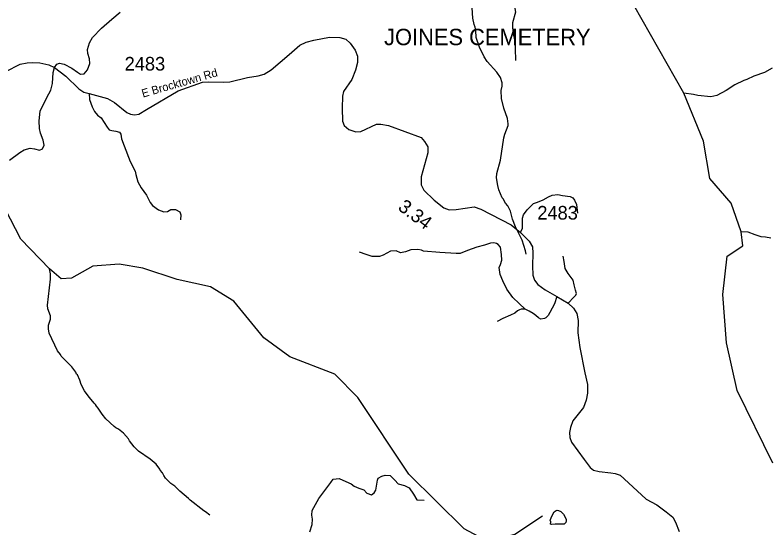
# Model space of a CAD drawing. Extents: x 1248224 to 1454986, y 825081 to 985870.
# Drawn here: x 1360595 to 1367503, y 849982 to 854684 of the extents above; entities that cross this region are included whole.
import ezdxf

# ---------------------------------------------------------------- set-up
doc = ezdxf.new("R2010")
doc.units = 0
for name, color, linetype in [('Exist Cultural Cemetery Label', 7, 'Continuous'), ('Exist Hydrographic Creek Single Shore', 7, 'Continuous'), ('Exist Hydrographic Misc Water Feature', 7, 'Continuous'), ('Exist Road Non-System Type 51', 7, 'Continuous'), ('Exist Road Secondary Mileage Hundredths English Label', 7, 'Continuous'), ('Exist Road Secondary Type 41 Attributed', 7, 'Continuous'), ('Exist Road Secondary Type 51 Attributed', 7, 'Continuous'), ('Exist Road Secondary Type 51 Label', 7, 'Continuous'), ('Exist Road Secondary Type 51 Number Label', 7, 'Continuous')]:
    doc.layers.add(name, color=color, linetype=linetype)

msp = doc.modelspace()

# ---------------------------------------------------------------- linework, layer by layer
at = {"layer": 'Exist Hydrographic Creek Single Shore'}
for points in [[(1367547.7, 850576.4), (1367220.6, 851242.9), (1367121.6, 851678.2), (1367089.6, 852122), (1367130.6, 852472.5), (1367271.9, 852569.2), (1367256.8, 852697.6), (1367165.2, 852960.4), (1366971.6, 853184.7), (1366912.7, 853527.3), (1366732.9, 853968.6), (1366272.6, 854774.5), (1366092.7, 854945.5), (1365806.9, 855000.4), (1365401.6, 854985.7), (1365088.6, 855143.1), (1364821.4, 855221.6), (1364665.4, 855310.7), (1364600.2, 855395.4), (1364568.3, 855420.3), (1364525.3, 855406.5), (1364469.8, 855389.8), (1364418.6, 855415.8), (1364346.4, 855507.8)], [(1360647.1, 852629.9), (1360503.6, 852907.7), (1360352.5, 853065.5)]]:
    msp.add_lwpolyline(points, dxfattribs=at)
at = {"layer": 'Exist Hydrographic Misc Water Feature'}
for points in [[(1365285.6, 852490.5), (1365280.3, 852522.6), (1365248.6, 852619.4), (1365187.3, 852740.8), (1365160.9, 852813.5), (1365142.5, 852885.9), (1365115.7, 852934.5), (1365096.2, 852959), (1365073.1, 852999.5), (1365065.2, 853007.7), (1365032.9, 853080.5), (1365023.8, 853120.7), (1365013.5, 853192.9), (1365016.3, 853232.8), (1365049, 853352), (1365079.8, 853559.3), (1365088.5, 853593.1), (1365118.4, 853670.4), (1365120.7, 853686.3), (1365113.7, 853734.5), (1365080, 853831.2), (1365058, 853919.8), (1365055.6, 853991.8), (1365064.5, 854031.6), (1365065.2, 854063.6), (1365050.3, 854111.9), (1365015.4, 854160.8), (1364925.6, 854258.9), (1364898.5, 854299.5), (1364856.5, 854388.5), (1364826.6, 854477.2), (1364824, 854541.3), (1364816.7, 854573.4), (1364807.3, 854597.7), (1364796.5, 854653.9), (1364785.9, 854798.1)], [(1367540.8, 854196.6), (1367471.9, 854156.2), (1367373.1, 854122.6), (1367310.5, 854094.1), (1367282.3, 854084.7), (1367199.3, 854044.7), (1367120.2, 853992.6), (1367035.1, 853946.7), (1366978.8, 853934), (1366859, 853946.8), (1366819.3, 853955.8), (1366732.9, 853968.6)], [(1367529.6, 852639.1), (1367481.8, 852648.2), (1367441.8, 852651.1), (1367386.1, 852668.4), (1367322.8, 852694), (1367256.8, 852697.6)], [(1365435.7, 850090.4), (1365181.6, 849921.5), (1365022.6, 849882), (1364847.7, 849901.9), (1364715.6, 849973.5), (1364209.7, 850476.1), (1363741.6, 851178.2), (1363529.6, 851392.6), (1363116.6, 851551.9), (1362878.6, 851724.1), (1362602.6, 852061.2), (1362388.6, 852193.5), (1362081.5, 852258.8), (1361766.6, 852363.6), (1361550.5, 852400.8), (1361308.6, 852382.7), (1361113.9, 852270.2), (1361019.4, 852266.1), (1360910.4, 852357.2), (1360647.1, 852629.9)], [(1362382.7, 850098), (1362343.3, 850128.9), (1362327.5, 850137.3), (1362201.7, 850236.3), (1362186.1, 850252.7), (1362107.6, 850318.5), (1362060.6, 850363.7), (1362025.1, 850388.5), (1361976.2, 850437.6), (1361958.8, 850462), (1361947.3, 850486.3), (1361927.8, 850510.8), (1361924.2, 850520.9), (1361889.1, 850565.7), (1361834.1, 850613), (1361727.8, 850685.5), (1361688.7, 850724.4), (1361645.9, 850781.4), (1361636.4, 850799.7), (1361591.5, 850850.8), (1361544.3, 850887.9), (1361520.6, 850900.4), (1361504.9, 850912.8), (1361428.4, 850982.6), (1361395.3, 851023.4), (1361356.7, 851080.3), (1361341, 851096.7), (1361333.4, 851112.9), (1361319.7, 851125.2), (1361310, 851141.4), (1361275, 851182.2), (1361232.2, 851239.3), (1361201.6, 851296), (1361190.4, 851336.2), (1361167.5, 851384.8), (1361159.7, 851393), (1361152, 851409.2), (1361115.2, 851460), (1361033, 851540), (1361019.4, 851556.3), (1361011.8, 851572.5), (1360984.5, 851605.1), (1360908.1, 851766.9), (1360901, 851807.1), (1360901.8, 851841.1), (1360919, 851894.6), (1360919.7, 851926.6), (1360897.2, 851991.2), (1360891.9, 852023.2), (1360921.3, 852262.5), (1360920.4, 852310.5), (1360910.4, 852357.2)], [(1365504.8, 850051.9), (1365508.6, 850059.6), (1365519.2, 850089.3), (1365542.1, 850128.7), (1365560.4, 850142.3), (1365570.5, 850144), (1365580.4, 850141.8), (1365604.2, 850131.2), (1365627.6, 850106.7), (1365650.7, 850062.2), (1365652.3, 850046.1), (1365650, 850030.2), (1365633.5, 850016.5), (1365549.6, 850016.5), (1365517.5, 850013.3), (1365509.6, 850017.5), (1365510, 850037.5), (1365504.8, 850051.9)]]:
    msp.add_lwpolyline(points, dxfattribs=at)
at = {"layer": 'Exist Road Non-System Type 51'}
for points in [[(1364454.2, 855320.7), (1364540.8, 855257.7), (1364604.2, 855226), (1364728.2, 855194.2), (1364837.7, 855148.1), (1364921.3, 855087.5), (1364981.9, 855003.8), (1365033.7, 854911.5), (1365105.8, 854874), (1365143.3, 854850.9), (1365157.7, 854825), (1365175, 854778.8), (1365186.5, 854709.6), (1365160.6, 854611.5), (1365160.6, 854565.3), (1365169.2, 854499), (1365183.6, 854429.8), (1365183.7, 854376.2), (1365186.6, 854266.6)], [(1361274.1, 853963.9), (1361279.4, 853908.5), (1361302, 853842.3), (1361322.9, 853798.8), (1361350.3, 853764.9), (1361384.2, 853742.3), (1361439, 853655.2), (1361458.3, 853632.6), (1361484.1, 853624.5), (1361521.2, 853619.7), (1361553.5, 853610), (1361566.4, 853590.6), (1361572.8, 853548.7), (1361595.4, 853485.8), (1361650.2, 853342.2), (1361696.9, 853253.9), (1361704.9, 853223.2), (1361722.7, 853155.5), (1361751.7, 853099), (1361800.1, 853031.2), (1361833.7, 852966.2), (1361856.3, 852938.7), (1361912.7, 852896.8), (1361961.1, 852879), (1361993.3, 852882.3), (1362024, 852900), (1362065.9, 852900), (1362107.8, 852880.6), (1362117.5, 852853.2), (1362112.6, 852806.4)], [(1365232.7, 852689.7), (1365250.7, 852731), (1365250.7, 852768), (1365252.4, 852822.7), (1365259.5, 852852.6), (1365294.7, 852898.5), (1365351.1, 852954.9), (1365389.8, 852969), (1365440.9, 852990.1), (1365488.5, 853018.3), (1365523.7, 853032.4), (1365576.5, 853039.5), (1365618.8, 853028.9), (1365689.3, 853021.8), (1365713.9, 853009.5), (1365728, 852986.6), (1365747.4, 852947.8), (1365756.2, 852868.5)], [(1365275.7, 851987.8), (1365221.1, 852040.7), (1365163, 852095.3), (1365106.6, 852169.4), (1365071.4, 852246.9), (1365044.9, 852306.8), (1365037.9, 852370.3), (1365048.5, 852398.5), (1365060.8, 852435.5), (1365057.3, 852488.4), (1365048.5, 852557.2), (1365027.3, 852581.8), (1365013.2, 852588.9), (1364988.6, 852594.2), (1364956.9, 852592.4), (1364902.3, 852574.8), (1364833.6, 852557.2), (1364747.3, 852525.4), (1364680.3, 852497.2), (1364643.3, 852499), (1364491.8, 852506), (1364343.9, 852518.4), (1364323.5, 852527.1), (1364291.8, 852534.1), (1364226.6, 852530.6), (1364177.3, 852513), (1364131.5, 852504.1), (1364092.7, 852523.5), (1364041.6, 852520), (1363973, 852483), (1363939.5, 852468.9), (1363872.5, 852468.9), (1363816.2, 852488.3), (1363756.3, 852511.2)], [(1365669.9, 852042.8), (1365722.7, 852097.1), (1365740.4, 852114.8), (1365747.4, 852130.6), (1365738.6, 852162.4), (1365726.3, 852210), (1365715.7, 852254), (1365671.7, 852314), (1365641.7, 852359.8), (1365632.9, 852423.3), (1365625.9, 852472.6)], [(1365566.8, 852104.7), (1365543.4, 852037.1), (1365501.2, 851957.8), (1365485.3, 851927.9), (1365465.9, 851908.5), (1365453.6, 851903.2), (1365420.1, 851896.1), (1365397.2, 851908.5), (1365374.3, 851929.6), (1365349.7, 851947.2), (1365312.7, 851968.4), (1365275.7, 851987.8)], [(1365275.7, 851987.8), (1365240.5, 851986), (1365222.9, 851982.5), (1365205.2, 851971.9), (1365180.6, 851950.8), (1365141.8, 851933.1), (1365069.6, 851903.2), (1365020.3, 851873.2)], [(1363299.7, 849946.8), (1363322.8, 850013.1), (1363325.7, 850062.2), (1363317, 850099.7), (1363319.9, 850142.9), (1363383.3, 850252.6), (1363492.9, 850399.7), (1363513, 850428.5), (1363567.8, 850434.3), (1363631.2, 850408.3), (1363680.2, 850385.3), (1363706.2, 850365.1), (1363749.4, 850347.8), (1363795.5, 850330.5), (1363821.5, 850301.6), (1363864.7, 850284.3), (1363890.7, 850304.5), (1363905.1, 850327.6), (1363919.5, 850419.9), (1363928.1, 850437.2), (1363959.8, 850457.4), (1363991.6, 850466), (1364037.7, 850463.2), (1364080.9, 850419.9), (1364109.7, 850385.3), (1364167.4, 850370.8), (1364210.6, 850350.6), (1364251, 850290.1), (1364282.7, 850238.1), (1364349, 850235.3)]]:
    msp.add_lwpolyline(points, dxfattribs=at)
at = {"layer": 'Exist Road Secondary Type 41 Attributed'}
for points in [[(1360957.5, 854201.7), (1361059.6, 854122.8), (1361179.2, 854007.2), (1361226.7, 853978.3), (1361274.1, 853963.9), (1361443.3, 853918.5), (1361507.2, 853883.4), (1361620.7, 853790.5), (1361653.7, 853773.9), (1361690.8, 853769.8), (1361732.1, 853776), (1361802.2, 853817.3), (1362091, 853988.6), (1362313.8, 854067.1), (1362370.7, 854071.2), (1362506.8, 854067.1), (1362566.7, 854071.2), (1362727.6, 854112.5), (1362826.6, 854126.9), (1362880.2, 854141.4), (1362944.1, 854180.6), (1363109.2, 854321), (1363207.1, 854407), (1363264.9, 854435.9), (1363337.1, 854454.5), (1363481.5, 854481.3), (1363576.4, 854479.2), (1363630, 854462.7), (1363671.3, 854425.6), (1363714.6, 854361.6), (1363737.3, 854305.8), (1363737.3, 854250.1), (1363718.7, 854177.8), (1363685.7, 854093.2), (1363609.4, 853983.8), (1363598.7, 853941.3), (1363596.6, 853829.8), (1363600.8, 853710), (1363615.2, 853670.8), (1363658.5, 853633.7), (1363722.5, 853613), (1363767.9, 853615.1), (1363912.2, 853683.2), (1363951.4, 853683.2), (1364021.6, 853670.8), (1364322.8, 853561.4), (1364350.9, 853525), (1364381.9, 853475.4), (1364381.9, 853421.8), (1364322, 853200.9), (1364322, 853126.5), (1364346.8, 853077), (1364439.6, 852986.2), (1364530.4, 852918), (1364579.9, 852899.5), (1364643.8, 852901.5), (1364806.8, 852924.2), (1364867.6, 852904.4), (1365146, 852762), (1365232.7, 852689.7), (1365313.1, 852611.3), (1365342, 852559.7), (1365346.1, 852499.8), (1365341.9, 852385.5), (1365346.1, 852298.8), (1365362.6, 852253.3), (1365393.5, 852214.1), (1365459.5, 852164.6), (1365566.8, 852104.7), (1365669.9, 852042.8), (1365718.8, 851996.2), (1365749.8, 851948.7), (1365762.2, 851882.7), (1365760.1, 851769.1), (1365776.6, 851634.9), (1365824, 851403.7), (1365846.6, 851297.6), (1365846.6, 851217.1), (1365836.3, 851153.1), (1365811.6, 851087), (1365714.6, 850965.2), (1365691.9, 850901.2), (1365681.6, 850855.8), (1365685.7, 850812.4), (1365700.2, 850769.1), (1365817.8, 850608.1), (1365870.9, 850537.2), (1365901.8, 850512.5), (1365955.5, 850498), (1366060.7, 850487.7), (1366101.9, 850481.5), (1366147.3, 850465), (1366264.9, 850359.7), (1366386.6, 850244.1), (1366483.6, 850192.5), (1366568.1, 850130.5), (1366629.5, 850080), (1366656.3, 850034.5), (1366687.3, 849949.9)], [(1360818.9, 853445.5), (1360847.8, 853457.1), (1360861.3, 853489.9), (1360853.6, 853536.2), (1360828.5, 853599.8), (1360818.9, 853644.2), (1360815, 853713.6), (1360826.6, 853802.3), (1360888.1, 853926.7), (1360924.7, 853996.1), (1360938.2, 854057.8), (1360945.9, 854156.2), (1360957.5, 854201.7)], [(1360543.3, 853352.9), (1360637.7, 853424.3), (1360680.1, 853449.4), (1360734.1, 853462.9), (1360772.7, 853457.1), (1360818.9, 853445.5)]]:
    msp.add_lwpolyline(points, dxfattribs=at)
at = {"layer": 'Exist Road Secondary Type 51 Attributed'}
for points in [[(1359468, 854722.1), (1359627.9, 854498.7), (1359883.7, 854139.8), (1359955.3, 854054.3), (1360020.1, 854014.3), (1360071.1, 854003.2), (1360126.2, 854001.9), (1360213, 854011.5), (1360284.6, 854041.9), (1360509.2, 854167.3), (1360640.6, 854234.8), (1360706.8, 854247.2), (1360759.1, 854248.6), (1360823.9, 854247.2), (1360903.8, 854226.5), (1360957.5, 854201.7)], [(1360957.5, 854201.7), (1360977, 854234.6), (1361001.8, 854242.9), (1361047.2, 854234.6), (1361115.2, 854197.5), (1361166.8, 854160.3), (1361195.7, 854141.7), (1361230.7, 854143.8), (1361259.6, 854180.9), (1361282.3, 854238.7), (1361278.2, 854282.1), (1361261.7, 854331.6), (1361259.6, 854368.8), (1361278.2, 854430.7), (1361307.1, 854478.2), (1361387.5, 854564.9), (1361484.5, 854647.5), (1361560.4, 854710.7)]]:
    msp.add_lwpolyline(points, dxfattribs=at)

# ---------------------------------------------------------------- texts
at = {"layer": 'Exist Cultural Cemetery Label'}
msp.add_text('JOINES CEMETERY', height=150, dxfattribs=at).set_placement((1363981.2, 854407.8))
at = {"layer": 'Exist Road Secondary Mileage Hundredths English Label'}
msp.add_text('3.34', height=125, rotation=323.10824, dxfattribs=at).set_placement((1364100.5, 852904.9))
at = {"layer": 'Exist Road Secondary Type 51 Label'}
msp.add_text('E Brocktown Rd', height=75, rotation=15.96582, dxfattribs=at).set_placement((1361768.6, 853926.9))
at = {"layer": 'Exist Road Secondary Type 51 Number Label'}
for p in [(1361600.7, 854175.2), (1365387.1, 852808.8)]:
    msp.add_text('2483', height=125, dxfattribs=at).set_placement(p)

doc.saveas('drawing.dxf')
